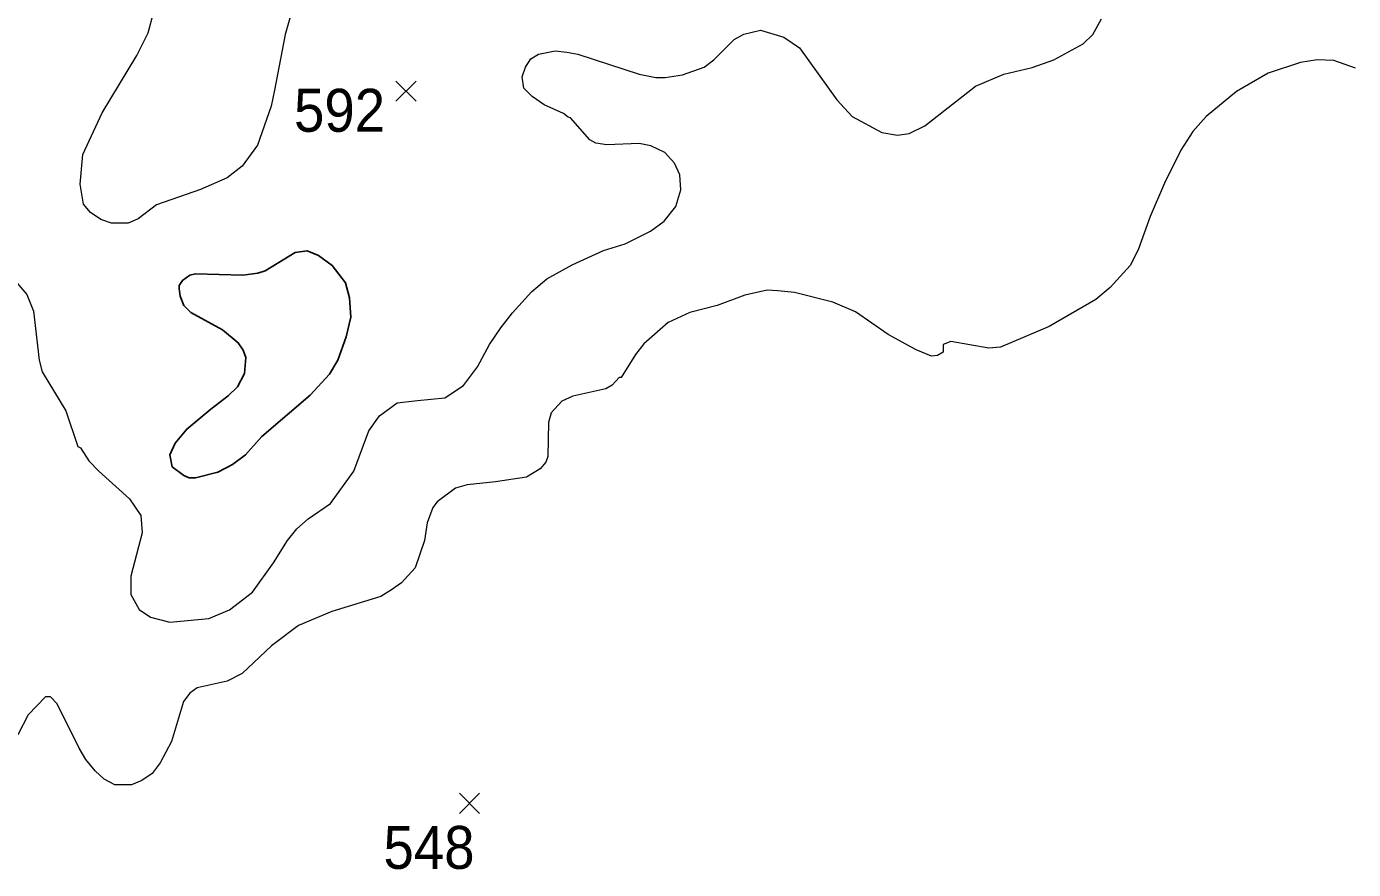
# Model space of a CAD drawing. Extents: x 423 to 448.8, y 7456.3 to 7484.
# Drawn here: x 436.648 to 439.119, y 7461.598 to 7463.168 of the extents above; entities that cross this region are included whole.
import ezdxf
from ezdxf.enums import TextEntityAlignment as Align

# ---------------------------------------------------------------- set-up
doc = ezdxf.new("R2010")
doc.units = 0
doc.header["$LTSCALE"] = 0.032
for name, color, linetype, lineweight in [('1', 7, 'Continuous', 25), ('2', 7, 'Continuous', 13), ('21', 7, 'Continuous', 25)]:
    doc.layers.add(name, color=color, linetype=linetype, lineweight=lineweight)
doc.layers.add('61', color=7, linetype='Continuous')

msp = doc.modelspace()

# ---------------------------------------------------------------- linework, layer by layer
at = {"layer": '1'}
msp.add_lwpolyline([(437.0538, 7462.5216), (437.0561, 7462.551), (437.0515, 7462.5649), (437.0422, 7462.5788), (437.0128, 7462.6028), (436.954, 7462.6353), (436.9409, 7462.6484), (436.9339, 7462.6655), (436.9324, 7462.6794), (436.9324, 7462.6856), (436.9385, 7462.6948), (436.9517, 7462.7049), (436.9626, 7462.7072), (437.0507, 7462.7049), (437.0786, 7462.7087), (437.0925, 7462.7126), (437.1482, 7462.7466), (437.1706, 7462.7498), (437.1915, 7462.7412), (437.217, 7462.7227), (437.2417, 7462.6902), (437.2495, 7462.6624), (437.2518, 7462.6267), (437.2433, 7462.5897), (437.2278, 7462.5463), (437.2123, 7462.52), (437.176, 7462.4813), (437.0863, 7462.404), (437.0553, 7462.37), (437.0314, 7462.3522), (437.0043, 7462.3375), (436.9626, 7462.3274), (436.9509, 7462.3274), (436.9409, 7462.3313), (436.9192, 7462.3475), (436.9146, 7462.37), (436.9246, 7462.3917), (436.9463, 7462.4179), (436.9911, 7462.4551), (437.0236, 7462.4798), (437.0406, 7462.4968)], close=True, dxfattribs=at)
at = {"layer": '2'}
for points in [[(437.1474, 7463.2162), (437.1296, 7463.1527), (437.1095, 7463.0491), (437.1033, 7463.0197), (437.0778, 7462.947), (437.0491, 7462.9075), (437.0213, 7462.8859), (436.9718, 7462.8642), (436.8898, 7462.8356), (436.8558, 7462.8093), (436.8373, 7462.8016), (436.8063, 7462.8016), (436.7862, 7462.8085), (436.7668, 7462.8217), (436.7537, 7462.8371), (436.7475, 7462.8743), (436.7529, 7462.9292), (436.7885, 7463.0073), (436.8535, 7463.1141), (436.8743, 7463.1558), (436.8852, 7463.1961)], [(438.3207, 7462.9826), (438.4151, 7463.0568), (438.4677, 7463.0792), (438.5203, 7463.0916), (438.5605, 7463.1055), (438.6154, 7463.1357), (438.6332, 7463.1527), (438.6494, 7463.1821)], [(436.623, 7462.6987), (436.6485, 7462.6686), (436.6609, 7462.6376), (436.6717, 7462.5463), (436.6771, 7462.5247), (436.7212, 7462.452), (436.7436, 7462.3854), (436.7483, 7462.3831), (436.7637, 7462.3591), (436.7823, 7462.3398), (436.8396, 7462.288), (436.8605, 7462.257), (436.8635, 7462.2246), (436.8419, 7462.1441), (436.8419, 7462.1101), (436.8574, 7462.0822), (436.879, 7462.0675), (436.9146, 7462.0583), (436.9873, 7462.0652), (437.0259, 7462.0815), (437.0685, 7462.114), (437.108, 7462.1689), (437.1335, 7462.2106), (437.1513, 7462.2323), (437.1721, 7462.2509), (437.2139, 7462.2795), (437.2572, 7462.3398), (437.2851, 7462.4149), (437.3052, 7462.4427), (437.3377, 7462.4666), (437.3756, 7462.4713), (437.4266, 7462.4759), (437.4614, 7462.4991), (437.4877, 7462.534), (437.5101, 7462.5757), (437.531, 7462.6067), (437.5527, 7462.6345), (437.5883, 7462.6739), (437.6169, 7462.6979), (437.6641, 7462.7242), (437.7221, 7462.7505), (437.7623, 7462.7629), (437.8095, 7462.7869), (437.835, 7462.8054), (437.8567, 7462.8325), (437.8659, 7462.8635), (437.8644, 7462.8913), (437.8543, 7462.913), (437.8366, 7462.933), (437.8103, 7462.9454), (437.7886, 7462.9501), (437.7283, 7462.9477), (437.7082, 7462.9508), (437.6965, 7462.957), (437.661, 7462.998), (437.6563, 7462.9988), (437.6478, 7463.0058), (437.6115, 7463.022), (437.5891, 7463.0375), (437.5736, 7463.0529), (437.5705, 7463.0738), (437.5767, 7463.0924), (437.5867, 7463.1078), (437.6014, 7463.1164), (437.6324, 7463.1226), (437.654, 7463.1202), (437.6741, 7463.1164), (437.7886, 7463.0792), (437.8195, 7463.073), (437.8373, 7463.073), (437.869, 7463.0777), (437.9093, 7463.0924), (437.9278, 7463.1055), (437.9657, 7463.1435), (437.9835, 7463.1535), (438.0145, 7463.1612), (438.0578, 7463.1481), (438.0871, 7463.128), (438.1568, 7463.0313), (438.1854, 7463.0003), (438.2403, 7462.9702), (438.2697, 7462.9655), (438.2914, 7462.9687), (438.3207, 7462.9826)], [(439.1221, 7463.0901), (439.0818, 7463.1048), (439.0509, 7463.1055), (439.02, 7463.1009), (438.9596, 7463.0808), (438.9008, 7463.0467), (438.8444, 7463.0003), (438.8196, 7462.9725), (438.7972, 7462.9377), (438.767, 7462.8758), (438.74, 7462.814), (438.7175, 7462.7521), (438.7028, 7462.7227), (438.6657, 7462.6817), (438.6386, 7462.6593), (438.552, 7462.609), (438.4615, 7462.5703), (438.4399, 7462.5687), (438.3687, 7462.5811), (438.3548, 7462.5757), (438.3548, 7462.561), (438.344, 7462.5548), (438.3331, 7462.554), (438.3045, 7462.5657), (438.2519, 7462.5943), (438.1916, 7462.6361), (438.149, 7462.6546), (438.0779, 7462.6724), (438.0469, 7462.6755), (438.0268, 7462.677), (437.9851, 7462.6677), (437.934, 7462.6484), (437.883, 7462.6353), (437.8427, 7462.6167), (437.7971, 7462.5765), (437.7816, 7462.5572), (437.7553, 7462.5139), (437.7515, 7462.5139), (437.7383, 7462.4999), (437.7267, 7462.4929), (437.6649, 7462.479), (437.6447, 7462.4697), (437.6246, 7462.4481), (437.62, 7462.4303), (437.6184, 7462.3669), (437.6145, 7462.3561), (437.6045, 7462.3437), (437.579, 7462.3282), (437.521, 7462.3197), (437.4684, 7462.3143), (437.4467, 7462.3081), (437.4127, 7462.2826), (437.4042, 7462.2717), (437.3941, 7462.2432), (437.3887, 7462.2107), (437.3717, 7462.1596)], [(437.3717, 7462.1596), (437.3461, 7462.1318), (437.3276, 7462.1186), (437.3075, 7462.1062), (437.2162, 7462.0784), (437.1544, 7462.0521), (437.1041, 7462.0142), (437.0491, 7461.9624), (437.0213, 7461.9484), (436.9656, 7461.9361), (436.9517, 7461.926), (436.9401, 7461.9106), (436.9177, 7461.8363), (436.8968, 7461.7961), (436.8821, 7461.7767), (436.8628, 7461.7636), (436.8434, 7461.7551), (436.8125, 7461.7551), (436.7924, 7461.7659), (436.7754, 7461.7814), (436.7583, 7461.8023), (436.7459, 7461.8239), (436.705, 7461.9059), (436.6926, 7461.9191), (436.6833, 7461.9191), (436.6508, 7461.8858), (436.6315, 7461.8486)]]:
    msp.add_lwpolyline(points, dxfattribs=at)
at = {"layer": '21'}
for p, q in [((437.3357, 7463.0661), (437.3732, 7463.0286)), ((437.3732, 7463.0661), (437.3357, 7463.0286)), ((437.4538, 7461.7397), (437.4913, 7461.7022)), ((437.4913, 7461.7397), (437.4538, 7461.7022))]:
    msp.add_line(p, q, dxfattribs=at)

# ---------------------------------------------------------------- texts
at = {"layer": '61', "width": 0.95}
for s, p in [('592', (437.2307, 7462.9718)), ('548', (437.3973, 7461.5988))]:
    msp.add_text(s, height=0.08, dxfattribs=at).set_placement(p, align=Align.CENTER)

doc.saveas('drawing.dxf')
